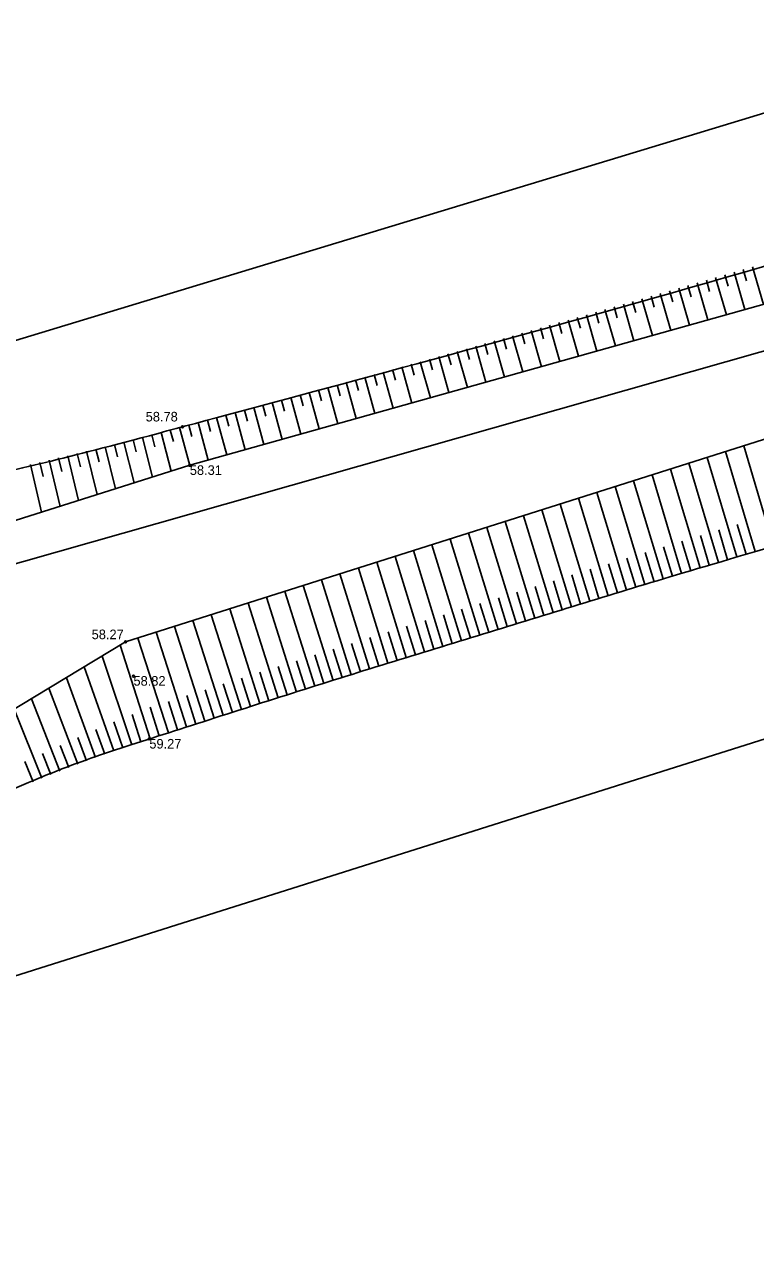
# Model space of a CAD drawing. Extents: x 616607 to 617499, y 408385 to 409695.
# Drawn here: x 616760.2 to 616798.3, y 408494.6 to 408558.7 of the extents above; entities that cross this region are included whole.
import ezdxf

# ---------------------------------------------------------------- set-up
doc = ezdxf.new("R2010")
doc.units = 0
for name, color, linetype in [('HIDG_GRAV_####_####_#', 7, 'Continuous'), ('RAMI_UZMR_####_####_#', 7, 'Continuous'), ('RELJ_AATZ_####_TKST_#', 7, 'Continuous'), ('RELJ_ELEM_####_####_#', 7, 'Continuous'), ('RELJ_NOGA_####_####_#', 7, 'Continuous'), ('ROBZ_IERR_####_####_#', 7, 'Continuous'), ('ROBZ_UZMR_####_####_#', 7, 'Continuous')]:
    doc.layers.add(name, color=color, linetype=linetype)

# ---------------------------------------------------------------- blocks, each defined once
blk = doc.blocks.new('PKT')
at = {"layer": 'RELJ_ELEM_####_####_#'}
blk.add_circle((0, 0), 0.05, dxfattribs=at)

msp = doc.modelspace()

# ---------------------------------------------------------------- linework, layer by layer
at = {"layer": 'HIDG_GRAV_####_####_#'}
for points in [[(616726.56, 408522.413), (616768.796, 408535.775), (616917.84, 408577.602)], [(616935.727, 408576.737), (616858.974, 408555.268), (616829.937, 408546.914), (616828.609, 408549.04), (616825.59, 408548.927), (616826.098, 408546.263), (616824.758, 408545.383), (616765.45, 408526.57), (616717.618, 408497.675)]]:
    msp.add_lwpolyline(points, dxfattribs=at)
at = {"layer": 'RAMI_UZMR_####_####_#'}
for points in [[(617191.828, 409115.62), (617145.545, 408952.8), (617072.809, 408766.141), (616965.332, 408652.076), (616939.432, 408594.661), (616924.839, 408592.467), (616706.433, 408526.081), (616666.426, 408467.691)], [(616666.426, 408467.691), (616675.529, 408457.882), (616687.228, 408463.356), (616723.888, 408465.775), (616753.554, 408507.232), (616948.282, 408568.831), (616981.528, 408608.531), (617014.563, 408672.892), (617101.571, 408748.246), (617213.472, 409074.039)]]:
    msp.add_lwpolyline(points, dxfattribs=at)
at = {"layer": 'RELJ_NOGA_####_####_#'}
for p, q in [((616796.671, 408545.695), (616796.839, 408545.113)), ((616796.671, 408545.695), (616796.671, 408545.694)), ((616797.151, 408545.834), (616797.715, 408543.891)), ((616797.151, 408545.834), (616797.152, 408545.833)), ((616797.632, 408545.973), (616797.801, 408545.389)), ((616797.632, 408545.973), (616797.632, 408545.973)), ((616798.112, 408546.112), (616798.678, 408544.161)), ((616798.112, 408546.112), (616798.112, 408546.111)), ((616794.75, 408545.139), (616794.916, 408544.562)), ((616794.75, 408545.139), (616794.75, 408545.139)), ((616795.23, 408545.278), (616795.787, 408543.35)), ((616795.23, 408545.278), (616795.23, 408545.277)), ((616795.711, 408545.417), (616795.878, 408544.837)), ((616795.711, 408545.417), (616795.711, 408545.416)), ((616796.191, 408545.556), (616796.751, 408543.62)), ((616796.191, 408545.556), (616796.191, 408545.555)), ((616792.347, 408544.448), (616792.896, 408542.538)), ((616792.347, 408544.448), (616792.348, 408544.447)), ((616792.828, 408544.586), (616792.993, 408544.012)), ((616792.828, 408544.586), (616792.828, 408544.585)), ((616793.308, 408544.724), (616793.86, 408542.809)), ((616793.308, 408544.724), (616793.309, 408544.723)), ((616793.789, 408544.862), (616793.955, 408544.287)), ((616793.789, 408544.862), (616793.789, 408544.862)), ((616794.269, 408545.001), (616794.823, 408543.079)), ((616794.269, 408545.001), (616794.27, 408545)), ((616789.944, 408543.759), (616790.107, 408543.19)), ((616789.944, 408543.759), (616789.944, 408543.759)), ((616790.425, 408543.897), (616790.968, 408541.997)), ((616790.425, 408543.897), (616790.425, 408543.896)), ((616790.905, 408544.034), (616791.069, 408543.464)), ((616790.905, 408544.034), (616790.906, 408544.034)), ((616791.386, 408544.172), (616791.932, 408542.268)), ((616791.386, 408544.172), (616791.386, 408544.171)), ((616791.867, 408544.31), (616792.031, 408543.738)), ((616791.867, 408544.31), (616791.867, 408544.309)), ((616788.021, 408543.211), (616788.182, 408542.644)), ((616788.021, 408543.211), (616788.021, 408543.21)), ((616788.502, 408543.348), (616789.04, 408541.456)), ((616788.502, 408543.348), (616788.502, 408543.347)), ((616788.982, 408543.485), (616789.144, 408542.917)), ((616788.982, 408543.485), (616788.983, 408543.484)), ((616789.463, 408543.622), (616790.004, 408541.727)), ((616789.463, 408543.622), (616789.464, 408543.621)), ((616785.616, 408542.528), (616786.149, 408540.645)), ((616785.616, 408542.528), (616785.616, 408542.527)), ((616786.097, 408542.665), (616786.257, 408542.099)), ((616786.097, 408542.665), (616786.097, 408542.664)), ((616786.578, 408542.801), (616787.113, 408540.916)), ((616786.578, 408542.801), (616786.578, 408542.8)), ((616787.059, 408542.937), (616787.219, 408542.371)), ((616787.059, 408542.937), (616787.059, 408542.937)), ((616787.54, 408543.074), (616788.077, 408541.186)), ((616787.54, 408543.074), (616787.54, 408543.073)), ((616783.209, 408541.85), (616783.368, 408541.286)), ((616783.209, 408541.85), (616783.21, 408541.85)), ((616783.691, 408541.985), (616784.22, 408540.104)), ((616783.691, 408541.985), (616783.691, 408541.984)), ((616784.172, 408542.121), (616784.331, 408541.556)), ((616784.172, 408542.121), (616784.172, 408542.12)), ((616784.653, 408542.257), (616785.184, 408540.374)), ((616784.653, 408542.257), (616784.654, 408542.256)), ((616785.134, 408542.392), (616785.294, 408541.827)), ((616785.134, 408542.392), (616785.135, 408542.392)), ((616780.802, 408541.175), (616781.328, 408539.292)), ((616780.802, 408541.175), (616780.802, 408541.174)), ((616781.284, 408541.31), (616781.442, 408540.745)), ((616781.284, 408541.31), (616781.284, 408541.309)), ((616781.765, 408541.444), (616782.293, 408539.563)), ((616781.765, 408541.444), (616781.766, 408541.444)), ((616782.247, 408541.579), (616782.405, 408541.015)), ((616782.247, 408541.579), (616782.247, 408541.579)), ((616782.728, 408541.715), (616783.256, 408539.833)), ((616782.728, 408541.715), (616782.728, 408541.714)), ((616778.876, 408540.638), (616779.399, 408538.751)), ((616778.876, 408540.638), (616778.876, 408540.637)), ((616779.357, 408540.772), (616779.515, 408540.207)), ((616779.357, 408540.772), (616779.357, 408540.772)), ((616779.839, 408540.906), (616780.364, 408539.022)), ((616779.839, 408540.906), (616779.839, 408540.906)), ((616780.321, 408541.041), (616780.478, 408540.475)), ((616780.321, 408541.041), (616780.321, 408541.04)), ((616776.466, 408539.971), (616776.623, 408539.402)), ((616776.466, 408539.971), (616776.466, 408539.971)), ((616776.948, 408540.105), (616777.472, 408538.21)), ((616776.948, 408540.105), (616776.948, 408540.104)), ((616777.43, 408540.238), (616777.587, 408539.67)), ((616777.43, 408540.238), (616777.43, 408540.237)), ((616777.912, 408540.371), (616778.437, 408538.481)), ((616777.912, 408540.371), (616777.912, 408540.37)), ((616778.394, 408540.505), (616778.551, 408539.938)), ((616778.394, 408540.505), (616778.394, 408540.504)), ((616774.056, 408539.309), (616774.579, 408537.398)), ((616774.056, 408539.309), (616774.056, 408539.308)), ((616774.538, 408539.441), (616774.695, 408538.869)), ((616774.538, 408539.441), (616774.538, 408539.441)), ((616775.02, 408539.573), (616775.542, 408537.669)), ((616775.02, 408539.573), (616775.02, 408539.572)), ((616775.502, 408539.706), (616775.659, 408539.135)), ((616775.502, 408539.706), (616775.502, 408539.706)), ((616775.984, 408539.839), (616776.507, 408537.939)), ((616775.984, 408539.839), (616775.984, 408539.838)), ((616771.644, 408538.651), (616771.801, 408538.072)), ((616771.644, 408538.651), (616771.644, 408538.651)), ((616772.126, 408538.782), (616772.65, 408536.857)), ((616772.126, 408538.782), (616772.126, 408538.782)), ((616772.609, 408538.914), (616772.766, 408538.337)), ((616772.609, 408538.914), (616772.609, 408538.913)), ((616773.091, 408539.045), (616773.615, 408537.128)), ((616773.091, 408539.045), (616773.091, 408539.045)), ((616773.573, 408539.177), (616773.73, 408538.603)), ((616773.573, 408539.177), (616773.573, 408539.177)), ((616769.23, 408537.999), (616769.757, 408536.045)), ((616769.23, 408537.999), (616769.231, 408537.998)), ((616769.713, 408538.129), (616769.871, 408537.544)), ((616769.713, 408538.129), (616769.713, 408538.129)), ((616770.196, 408538.259), (616770.721, 408536.316)), ((616770.196, 408538.259), (616770.196, 408538.258)), ((616770.678, 408538.39), (616770.836, 408537.808)), ((616770.678, 408538.39), (616770.679, 408538.389)), ((616771.161, 408538.52), (616771.685, 408536.586)), ((616771.161, 408538.52), (616771.161, 408538.519)), ((616766.814, 408537.357), (616766.972, 408536.745)), ((616766.814, 408537.357), (616766.814, 408537.357)), ((616767.298, 408537.483), (616767.827, 408535.469)), ((616767.298, 408537.483), (616767.298, 408537.482)), ((616767.781, 408537.611), (616767.939, 408537.014)), ((616767.781, 408537.611), (616767.781, 408537.61)), ((616768.265, 408537.739), (616768.79, 408535.773)), ((616768.265, 408537.739), (616768.265, 408537.738)), ((616768.747, 408537.869), (616768.905, 408537.281)), ((616768.747, 408537.869), (616768.748, 408537.869)), ((616764.39, 408536.745), (616764.934, 408534.553)), ((616764.39, 408536.745), (616764.391, 408536.744)), ((616764.876, 408536.865), (616765.036, 408536.217)), ((616764.876, 408536.865), (616764.876, 408536.865)), ((616765.361, 408536.986), (616765.898, 408534.858)), ((616765.361, 408536.986), (616765.361, 408536.985)), ((616765.845, 408537.109), (616766.005, 408536.479)), ((616765.845, 408537.109), (616765.845, 408537.109)), ((616766.33, 408537.232), (616766.859, 408535.163)), ((616766.33, 408537.232), (616766.33, 408537.231)), ((616799.212, 408531.566), (616797.665, 408536.789)), ((616761.473, 408536.043), (616762.037, 408533.637)), ((616761.473, 408536.043), (616761.474, 408536.042)), ((616761.96, 408536.158), (616762.128, 408535.447)), ((616761.96, 408536.158), (616761.96, 408536.157)), ((616762.447, 408536.273), (616763.004, 408533.943)), ((616762.447, 408536.273), (616762.447, 408536.272)), ((616762.933, 408536.39), (616763.099, 408535.701)), ((616762.933, 408536.39), (616762.933, 408536.389)), ((616763.419, 408536.507), (616763.966, 408534.247)), ((616763.419, 408536.507), (616763.419, 408536.506)), ((616763.905, 408536.625), (616764.068, 408535.958)), ((616763.905, 408536.625), (616763.905, 408536.625)), ((616797.295, 408530.998), (616795.755, 408536.183)), ((616798.254, 408531.282), (616796.712, 408536.487)), ((616760.5, 408535.816), (616761.074, 408533.332)), ((616760.5, 408535.816), (616760.5, 408535.815)), ((616760.987, 408535.929), (616761.157, 408535.196)), ((616760.987, 408535.929), (616760.987, 408535.929)), ((616795.378, 408530.427), (616793.837, 408535.575)), ((616796.336, 408530.713), (616794.797, 408535.879)), ((616793.463, 408529.852), (616791.919, 408534.967)), ((616794.42, 408530.14), (616792.878, 408535.271)), ((616791.549, 408529.272), (616790.001, 408534.358)), ((616792.505, 408529.562), (616790.962, 408534.663)), ((616789.635, 408528.689), (616788.09, 408533.752)), ((616790.592, 408528.981), (616789.047, 408534.056)), ((616786.767, 408527.81), (616785.224, 408532.843)), ((616787.723, 408528.103), (616786.177, 408533.145)), ((616788.679, 408528.396), (616787.133, 408533.448)), ((616784.855, 408527.223), (616783.315, 408532.237)), ((616785.811, 408527.516), (616784.268, 408532.539)), ((616796.816, 408530.856), (616796.355, 408532.409)), ((616797.774, 408531.14), (616797.312, 408532.699)), ((616782.943, 408526.636), (616781.408, 408531.632)), ((616783.899, 408526.929), (616782.362, 408531.935)), ((616793.941, 408529.996), (616793.479, 408531.533)), ((616794.899, 408530.284), (616794.437, 408531.826)), ((616795.857, 408530.57), (616795.396, 408532.118)), ((616781.031, 408526.049), (616779.501, 408531.027)), ((616781.987, 408526.342), (616780.457, 408531.331)), ((616792.027, 408529.417), (616791.563, 408530.945)), ((616792.984, 408529.707), (616792.52, 408531.239)), ((616797.295, 408530.998), (616797.295, 408530.999)), ((616797.774, 408531.14), (616797.774, 408531.141)), ((616798.254, 408531.282), (616798.253, 408531.283)), ((616779.121, 408525.458), (616777.582, 408530.419)), ((616780.076, 408525.754), (616778.541, 408530.723)), ((616790.114, 408528.835), (616789.649, 408530.355)), ((616791.07, 408529.126), (616790.606, 408530.65)), ((616794.899, 408530.284), (616794.899, 408530.284)), ((616795.378, 408530.427), (616795.378, 408530.428)), ((616795.857, 408530.57), (616795.857, 408530.571)), ((616796.336, 408530.713), (616796.336, 408530.714)), ((616796.816, 408530.856), (616796.815, 408530.856)), ((616777.211, 408524.862), (616775.661, 408529.809)), ((616778.166, 408525.161), (616776.619, 408530.113)), ((616788.201, 408528.25), (616787.737, 408529.764)), ((616789.157, 408528.543), (616788.693, 408530.06)), ((616792.984, 408529.707), (616792.984, 408529.707)), ((616793.463, 408529.852), (616793.462, 408529.853)), ((616793.941, 408529.996), (616793.941, 408529.996)), ((616794.42, 408530.14), (616794.42, 408530.141)), ((616775.303, 408524.262), (616773.747, 408529.202)), ((616776.257, 408524.563), (616774.704, 408529.506)), ((616786.289, 408527.663), (616785.826, 408529.171)), ((616787.245, 408527.957), (616786.782, 408529.468)), ((616790.592, 408528.981), (616790.592, 408528.982)), ((616791.07, 408529.126), (616791.07, 408529.127)), ((616791.549, 408529.272), (616791.548, 408529.273)), ((616792.027, 408529.417), (616792.027, 408529.418)), ((616792.505, 408529.562), (616792.505, 408529.563)), ((616773.397, 408523.659), (616771.831, 408528.594)), ((616774.35, 408523.961), (616772.788, 408528.898)), ((616784.377, 408527.076), (616783.915, 408528.579)), ((616785.333, 408527.37), (616784.871, 408528.875)), ((616788.679, 408528.396), (616788.679, 408528.397)), ((616789.157, 408528.543), (616789.157, 408528.543)), ((616789.635, 408528.689), (616789.635, 408528.69)), ((616790.114, 408528.835), (616790.114, 408528.835)), ((616770.538, 408522.748), (616768.96, 408527.684)), ((616771.491, 408523.052), (616769.917, 408527.987)), ((616772.444, 408523.356), (616770.874, 408528.291)), ((616781.509, 408526.195), (616781.05, 408527.69)), ((616782.465, 408526.489), (616782.006, 408527.987)), ((616783.421, 408526.782), (616782.96, 408528.283)), ((616786.767, 408527.81), (616786.767, 408527.811)), ((616787.245, 408527.957), (616787.245, 408527.957)), ((616787.723, 408528.103), (616787.723, 408528.104)), ((616788.201, 408528.25), (616788.201, 408528.25)), ((616768.633, 408522.139), (616767.051, 408527.078)), ((616769.586, 408522.444), (616768.004, 408527.38)), ((616779.598, 408525.606), (616779.136, 408527.095)), ((616780.554, 408525.901), (616780.093, 408527.393)), ((616784.377, 408527.076), (616784.377, 408527.076)), ((616784.855, 408527.223), (616784.855, 408527.224)), ((616785.333, 408527.37), (616785.333, 408527.37)), ((616785.811, 408527.516), (616785.811, 408527.517)), ((616786.289, 408527.663), (616786.289, 408527.664)), ((616767.681, 408521.833), (616766.095, 408526.775)), ((616777.689, 408525.012), (616777.225, 408526.497)), ((616778.643, 408525.31), (616778.18, 408526.796)), ((616782.465, 408526.489), (616782.465, 408526.489)), ((616782.943, 408526.636), (616782.943, 408526.636)), ((616783.421, 408526.782), (616783.421, 408526.783)), ((616783.899, 408526.929), (616783.899, 408526.93)), ((616765.779, 408521.216), (616764.232, 408525.834)), ((616766.729, 408521.528), (616765.166, 408526.399)), ((616775.78, 408524.413), (616775.313, 408525.895)), ((616776.734, 408524.713), (616776.268, 408526.196)), ((616780.554, 408525.901), (616780.553, 408525.902)), ((616781.031, 408526.049), (616781.031, 408526.049)), ((616781.509, 408526.195), (616781.509, 408526.196)), ((616781.987, 408526.342), (616781.987, 408526.343)), ((616764.833, 408520.891), (616763.291, 408525.266)), ((616773.873, 408523.81), (616773.403, 408525.291)), ((616774.827, 408524.112), (616774.358, 408525.593)), ((616778.166, 408525.161), (616778.165, 408525.162)), ((616778.643, 408525.31), (616778.643, 408525.31)), ((616779.121, 408525.458), (616779.12, 408525.459)), ((616779.598, 408525.606), (616779.598, 408525.606)), ((616780.076, 408525.754), (616780.076, 408525.755)), ((616763.892, 408520.553), (616762.368, 408524.708)), ((616771.967, 408523.204), (616771.495, 408524.685)), ((616772.92, 408523.508), (616772.449, 408524.988)), ((616776.257, 408524.563), (616776.257, 408524.564)), ((616776.734, 408524.713), (616776.734, 408524.713)), ((616777.211, 408524.862), (616777.211, 408524.863)), ((616777.689, 408525.012), (616777.688, 408525.012)), ((616762.955, 408520.204), (616761.456, 408524.157)), ((616770.062, 408522.596), (616769.589, 408524.077)), ((616771.014, 408522.901), (616770.542, 408524.381)), ((616774.35, 408523.961), (616774.35, 408523.962)), ((616774.827, 408524.112), (616774.827, 408524.112)), ((616775.303, 408524.262), (616775.303, 408524.263)), ((616775.78, 408524.413), (616775.78, 408524.413)), ((616762.022, 408519.843), (616760.543, 408523.606)), ((616768.157, 408521.986), (616767.682, 408523.468)), ((616769.11, 408522.291), (616768.635, 408523.773)), ((616771.967, 408523.204), (616771.967, 408523.205)), ((616772.444, 408523.356), (616772.443, 408523.357)), ((616772.92, 408523.508), (616772.92, 408523.508)), ((616773.397, 408523.659), (616773.396, 408523.66)), ((616773.873, 408523.81), (616773.873, 408523.811)), ((616761.093, 408519.472), (616759.641, 408523.061)), ((616766.253, 408521.373), (616765.786, 408522.795)), ((616767.205, 408521.681), (616766.729, 408523.164)), ((616770.062, 408522.596), (616770.062, 408522.596)), ((616770.538, 408522.748), (616770.538, 408522.749)), ((616771.014, 408522.901), (616771.014, 408522.901)), ((616771.491, 408523.052), (616771.491, 408523.053)), ((616764.362, 408520.723), (616763.904, 408522.004)), ((616765.306, 408521.055), (616764.842, 408522.403)), ((616768.157, 408521.986), (616768.157, 408521.986)), ((616768.633, 408522.139), (616768.633, 408522.14)), ((616769.11, 408522.291), (616769.109, 408522.292)), ((616769.586, 408522.444), (616769.585, 408522.445)), ((616763.423, 408520.38), (616762.971, 408521.597)), ((616766.253, 408521.373), (616766.253, 408521.374)), ((616766.729, 408521.528), (616766.729, 408521.529)), ((616767.205, 408521.681), (616767.205, 408521.681)), ((616767.681, 408521.833), (616767.681, 408521.834)), ((616761.557, 408519.659), (616761.117, 408520.761)), ((616762.488, 408520.025), (616762.041, 408521.181)), ((616764.362, 408520.723), (616764.362, 408520.724)), ((616764.833, 408520.891), (616764.833, 408520.891)), ((616765.306, 408521.055), (616765.305, 408521.055)), ((616765.779, 408521.216), (616765.779, 408521.217)), ((616760.631, 408519.284), (616760.196, 408520.334)), ((616762.488, 408520.025), (616762.488, 408520.025)), ((616762.955, 408520.204), (616762.955, 408520.205)), ((616763.423, 408520.38), (616763.423, 408520.38)), ((616763.892, 408520.553), (616763.892, 408520.554)), ((616761.093, 408519.472), (616761.093, 408519.473)), ((616761.557, 408519.659), (616761.557, 408519.659)), ((616762.022, 408519.843), (616762.022, 408519.844)), ((616760.631, 408519.284), (616760.63, 408519.284))]:
    msp.add_line(p, q, dxfattribs=at)
msp.add_open_spline([(616975.731, 408606.41), (616971.71, 408604.144), (616967.689, 408601.878), (616963.668, 408599.612), (616962.341, 408598.864), (616961.192, 408597.791), (616960.311, 408596.511), (616959.39, 408595.173), (616958.675, 408593.776), (616958.002, 408592.329), (616957.302, 408590.825), (616956.736, 408589.272), (616956.015, 408587.778), (616955.313, 408586.324), (616954.582, 408584.882), (616953.626, 408583.572), (616952.496, 408582.025), (616951.261, 408580.593), (616950.022, 408579.143), (616948.785, 408577.695), (616947.537, 408576.278), (616946.22, 408574.895), (616945.626, 408574.271), (616944.957, 408573.742), (616944.225, 408573.278), (616943.451, 408572.788), (616942.648, 408572.387), (616941.804, 408572.051), (616941, 408571.73), (616940.2, 408571.414), (616939.368, 408571.187), (616938.69, 408571.002), (616938.005, 408570.852), (616937.329, 408570.663), (616918.615, 408565.441), (616899.903, 408560.204), (616881.253, 408554.75), (616874.57, 408552.796), (616867.991, 408550.484), (616861.269, 408548.669), (616855.483, 408547.106), (616849.688, 408545.577), (616843.9, 408544.023), (616838.111, 408542.469), (616832.323, 408540.916), (616826.537, 408539.352), (616816.497, 408536.637), (616806.51, 408533.737), (616796.541, 408530.774), (616791.553, 408529.292), (616786.584, 408527.751), (616781.609, 408526.226), (616776.622, 408524.697), (616771.656, 408523.11), (616766.688, 408521.515), (616762.607, 408520.204), (616758.677, 408518.521), (616754.775, 408516.687), (616750.921, 408514.875), (616747.341, 408512.653), (616743.915, 408510.109), (616740.341, 408507.454), (616736.942, 408504.677), (616733.801, 408501.555), (616732.131, 408499.895), (616730.49, 408498.223), (616728.926, 408496.468), (616728.114, 408495.556), (616727.318, 408494.632), (616726.518, 408493.709), (616725.695, 408492.76), (616724.91, 408491.864), (616724.122, 408490.803), (616723.665, 408490.187), (616723.18, 408489.459), (616723.332, 408488.764), (616723.537, 408487.829), (616723.949, 408486.896), (616724.213, 408485.954), (616724.975, 408483.236), (616725.742, 408480.486), (616726.381, 408477.738), (616726.631, 408476.667), (616726.554, 408475.507), (616726.221, 408474.429), (616726.043, 408473.855), (616725.77, 408473.346), (616725.415, 408472.86), (616725.226, 408472.602), (616725.032, 408472.37), (616724.813, 408472.14), (616724.582, 408471.898), (616724.347, 408471.683), (616724.071, 408471.48), (616723.783, 408471.268), (616723.475, 408471.091), (616723.13, 408471.039), (616722.812, 408470.991), (616722.494, 408470.986), (616722.176, 408470.982), (616721.543, 408470.975), (616720.901, 408471.154), (616720.278, 408471.02), (616716.569, 408470.219), (616712.93, 408469.339), (616709.261, 408468.478), (616707.424, 408468.047), (616705.589, 408467.613), (616703.751, 408467.182), (616701.927, 408466.754), (616700.076, 408466.424), (616698.236, 408466.115), (616695.42, 408465.64), (616692.315, 408465.565), (616689.691, 408467.073), (616684.319, 408470.158), (616679.892, 408473.486), (616675.008, 408476.777), (616674.831, 408476.896), (616674.652, 408477.012), (616674.483, 408477.14), (616674.175, 408477.376), (616674.46, 408477.978), (616674.696, 408478.288), (616675.427, 408479.251), (616676.165, 408480.2), (616676.939, 408481.135), (616677.893, 408482.289), (616678.812, 408483.429), (616679.848, 408484.532), (616681.078, 408485.839), (616682.698, 408486.726), (616684.412, 408487.237), (616686.183, 408487.764), (616687.958, 408488.143), (616689.768, 408488.401), (616691.642, 408488.668), (616693.528, 408488.826), (616695.398, 408489.116), (616696.323, 408489.26), (616697.239, 408489.444), (616698.155, 408489.647), (616699.054, 408489.848), (616699.912, 408490.166), (616700.785, 408490.476), (616703.122, 408491.305), (616705.613, 408491.942), (616707.248, 408494.043), (616707.429, 408494.275), (616707.474, 408494.537), (616707.552, 408494.798), (616707.628, 408495.051), (616707.711, 408495.3), (616707.761, 408495.559), (616707.86, 408496.068), (616707.943, 408496.577), (616707.977, 408497.092), (616708.044, 408498.12), (616708.108, 408499.147), (616708.168, 408500.175), (616708.254, 408501.63), (616708.34, 408503.085), (616708.414, 408504.54), (616708.488, 408505.998), (616708.403, 408507.461), (616708.436, 408508.92), (616708.468, 408510.38), (616708.539, 408511.837), (616708.686, 408513.293), (616708.76, 408514.026), (616708.887, 408514.749), (616709.039, 408515.47), (616709.116, 408515.834), (616709.208, 408516.193), (616709.297, 408516.554), (616709.387, 408516.92), (616709.487, 408517.278), (616709.619, 408517.635), (616710.681, 408520.51), (616712.959, 408522.898), (616715.736, 408524.335), (616718.688, 408525.863), (616721.668, 408526.887), (616724.792, 408527.643), (616730.078, 408528.922), (616735.359, 408530.207), (616740.655, 408531.436), (616749.901, 408533.581), (616759.244, 408535.317), (616768.413, 408537.779), (616798.7, 408545.91), (616828.618, 408555.288), (616858.746, 408563.964), (616877.646, 408569.406), (616896.581, 408574.731), (616915.501, 408580.089), (616916.131, 408580.267), (616916.803, 408580.127), (616917.44, 408580.402), (616917.832, 408580.571), (616918.181, 408580.992), (616918.136, 408581.394), (616918.071, 408581.969), (616918.005, 408582.544), (616917.94, 408583.119), (616917.87, 408583.733), (616917.799, 408584.347), (616917.73, 408584.96), (616917.674, 408585.454), (616917.97, 408585.948), (616918.384, 408586.3), (616918.906, 408586.742), (616919.445, 408586.959), (616920.02, 408587.218), (616920.568, 408587.465), (616921.093, 408587.698), (616921.676, 408587.899), (616922.792, 408588.284), (616923.918, 408588.529), (616925.044, 408588.565), (616925.938, 408588.594), (616926.854, 408588.454), (616927.734, 408588.123), (616928.677, 408587.768), (616929.526, 408587.359), (616930.432, 408586.999), (616931.324, 408586.645), (616932.223, 408586.313), (616933.127, 408585.998), (616933.97, 408585.704), (616934.935, 408585.706), (616935.807, 408585.922), (616937.564, 408586.355), (616939.443, 408587.201), (616940.422, 408588.724), (616944.438, 408594.972), (616948.27, 408601.228), (616952.11, 408607.531)], degree=3, dxfattribs=at)
at = {"layer": 'ROBZ_IERR_####_####_#'}
msp.add_lwpolyline([(617055.284, 408797.783), (617087.528, 408757.04), (616999.181, 408676.019), (616968.565, 408608.405), (616958.517, 408604.593), (616940.576, 408582.801), (616889.795, 408568.012), (616805.459, 408543.657), (616730.494, 408522.344), (616717.135, 408556.579)], dxfattribs=at)
at = {"layer": 'ROBZ_UZMR_####_####_#'}
msp.add_lwpolyline([(616704.998, 408460.626), (616695.309, 408466.84), (616688.046, 408471.498), (616708.653, 408488.203), (616730.494, 408522.344), (616805.459, 408543.657), (616889.795, 408568.012), (616940.576, 408582.801), (616958.517, 408604.593), (616968.565, 408608.405), (616974.837, 408605.827), (616993.227, 408598.268)], dxfattribs=at)

# ---------------------------------------------------------------- block references
at = {"layer": 'RELJ_ELEM_####_####_#'}
for p in [(616768.413, 408537.779), (616768.796, 408535.775), (616765.45, 408526.57), (616765.861, 408524.792), (616766.688, 408521.515)]:
    msp.add_blockref('PKT', p, dxfattribs=at)

# ---------------------------------------------------------------- texts
at = {"layer": 'RELJ_AATZ_####_TKST_#'}
for s, p in [('58.78', (616766.498, 408538.061)), ('58.31', (616768.796, 408535.275)), ('58.27', (616763.683, 408526.715)), ('58.82', (616765.861, 408524.292)), ('59.27', (616766.688, 408521.015))]:
    msp.add_text(s, height=0.5, dxfattribs=at).set_placement(p)

doc.saveas('drawing.dxf')
